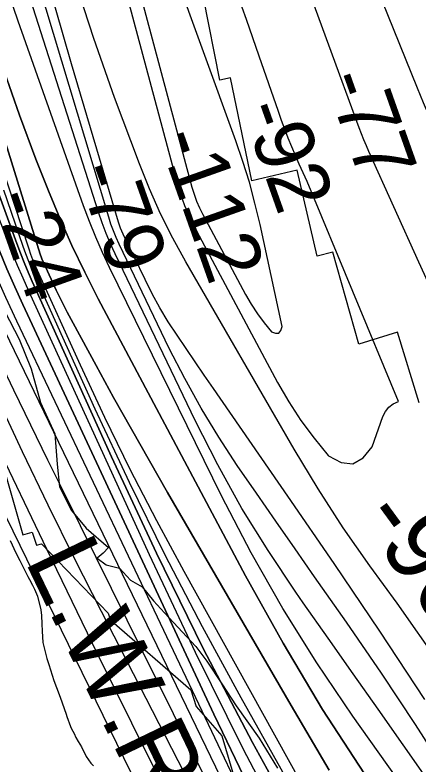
# Model space of a CAD drawing. Extents: x 3177185 to 3215018, y 812988 to 838321.
# Drawn here: x 3197636 to 3198092, y 819169 to 820017 of the extents above; entities that cross this region are included whole.
import ezdxf

# ---------------------------------------------------------------- set-up
doc = ezdxf.new("R2010")
doc.units = 0
for name, color, linetype in [('V-RIVR-EDGE', 7, 'Continuous'), ('V-RIVR-RANG', 7, 'Continuous'), ('V-RRAP-RVMT', 7, 'Continuous'), ('V-SITE-VEGE', 7, 'Continuous'), ('V-TOPO-DPTH', 7, 'Continuous'), ('V-TOPO-MAJR', 7, 'Continuous'), ('V-TOPO-MINR', 7, 'Continuous'), ('V-TOPO-MINR-IDEN', 7, 'Continuous'), ('V-TOPO-WATR', 7, 'Continuous'), ('V-TOPO-WATR-IDEN', 7, 'Continuous')]:
    doc.layers.add(name, color=color, linetype=linetype)

msp = doc.modelspace()

# ---------------------------------------------------------------- linework, layer by layer
at = {"layer": 'V-RIVR-EDGE'}
msp.add_lwpolyline([(3197624.67, 819681.08), (3197640.67, 819649.75), (3197654.5, 819616.24), (3197664.84, 819578.4), (3197681.27, 819542.71), (3197683.79, 819508.37), (3197686.34, 819482.72), (3197700.18, 819456.17), (3197716.65, 819436.13), (3197741.81, 819414.33), (3197735.7, 819407.83), (3197729.17, 819402.2), (3197739.15, 819394.78), (3197754.35, 819390.83), (3197766.93, 819377.33), (3197779.95, 819369.9), (3197792.95, 819353.79), (3197805.09, 819340.28), (3197840.64, 819302.38), (3197853.2, 819285.83), (3197870.09, 819260.14), (3197886.55, 819235.32), (3197912.54, 819198.75), (3197933.32, 819164.79)], dxfattribs=at)
at = {"layer": 'V-RRAP-RVMT'}
for p, q in [((3197867.92, 819942.81), (3197846.82, 820049.38)), ((3197880.16, 819945.42), (3197867.92, 819942.81)), ((3197904.19, 819828.98), (3197880.16, 819945.42)), ((3197955.31, 819840.88), (3197904.19, 819828.98)), ((3197978.16, 819743.65), (3197955.31, 819840.88)), ((3197995.79, 819748.42), (3197978.16, 819743.65)), ((3198025.27, 819644.29), (3197995.79, 819748.42)), ((3198069.13, 819657.73), (3198025.27, 819644.29)), ((3198093.58, 819577.78), (3198069.13, 819657.73)), ((3197615.2, 819531.88), (3197644.81, 819428.67)), ((3197644.81, 819428.67), (3197655.47, 819431.75)), ((3197655.47, 819431.75), (3197660.28, 819416.79)), ((3197660.28, 819416.79), (3197666.07, 819418.54)), ((3197666.07, 819418.54), (3197741.33, 819339.89)), ((3197741.33, 819339.89), (3197744.47, 819330.66)), ((3197744.47, 819330.66), (3197745.67, 819331.08)), ((3197745.67, 819331.08), (3197835.15, 819253.47)), ((3197835.15, 819253.47), (3197841.09, 819234.61)), ((3197841.09, 819234.61), (3197870.22, 819201.1)), ((3197870.22, 819201.1), (3197891.56, 819129.43))]:
    msp.add_line(p, q, dxfattribs=at)
at = {"layer": 'V-SITE-VEGE'}
for p, q in [((3197630.55, 819422.22), (3197637.15, 819408.13)), ((3197637.15, 819408.13), (3197641.68, 819399.69)), ((3197641.68, 819399.69), (3197648.28, 819386.01)), ((3197648.28, 819386.01), (3197650.74, 819381.58)), ((3197650.74, 819381.58), (3197652.4, 819377.96)), ((3197652.4, 819377.96), (3197655.69, 819371.52)), ((3197655.69, 819371.52), (3197658.16, 819367.1)), ((3197658.16, 819367.1), (3197661.47, 819359.04)), ((3197661.47, 819359.04), (3197665.25, 819343.72)), ((3197665.25, 819343.72), (3197666.12, 819337.26)), ((3197666.12, 819337.26), (3197666.61, 819327.96)), ((3197666.61, 819327.96), (3197666.69, 819319.47)), ((3197666.69, 819319.47), (3197667.62, 819306.95)), ((3197667.62, 819306.95), (3197672.24, 819288.81)), ((3197672.24, 819288.81), (3197674.33, 819281.95)), ((3197674.33, 819281.95), (3197680.16, 819263.82)), ((3197680.16, 819263.82), (3197683.06, 819255.76)), ((3197683.06, 819255.76), (3197687.21, 819244.88)), ((3197687.21, 819244.88), (3197693.85, 819225.94)), ((3197693.85, 819225.94), (3197694.69, 819223.12)), ((3197694.69, 819223.12), (3197698.84, 819211.84)), ((3197698.84, 819211.84), (3197700.08, 819209.02)), ((3197700.08, 819209.02), (3197702.96, 819203.79)), ((3197702.96, 819203.79), (3197705.02, 819199.37)), ((3197705.02, 819199.37), (3197707.49, 819194.95)), ((3197707.49, 819194.95), (3197711.18, 819188.92)), ((3197711.18, 819188.92), (3197716.54, 819178.05)), ((3197716.54, 819178.05), (3197721.87, 819170.42)), ((3197721.87, 819170.42), (3197724.73, 819167.21))]:
    msp.add_line(p, q, dxfattribs=at)
at = {"layer": 'V-TOPO-DPTH'}
for points in [[(3198031.77, 819158.23), (3197984.16, 819231.2), (3197939.59, 819306.07), (3197897.04, 819382.2), (3197730.37, 819695.43), (3197715.03, 819725.47), (3197700.39, 819755.83), (3197686.8, 819786.66), (3197673.89, 819817.82), (3197659.78, 819853.6), (3197641.23, 819903.17), (3197623.85, 819953.14), (3197608.24, 820003.68), (3197593.82, 820054.61), (3197385.39, 820842.97)], [(3197385.39, 820842.97), (3197593.82, 820054.61), (3197608.24, 820003.68), (3197623.85, 819953.14), (3197641.23, 819903.17), (3197659.78, 819853.6), (3197673.89, 819817.82), (3197686.8, 819786.66), (3197700.39, 819755.83), (3197715.03, 819725.47), (3197730.37, 819695.43), (3197897.04, 819382.2), (3197939.59, 819306.07), (3197984.16, 819231.2), (3198031.77, 819158.23)], [(3197195.81, 820818.87), (3197244.5, 820654.03), (3197273.63, 820560.07), (3197304.42, 820466.68), (3197337.72, 820374.15), (3197372.67, 820282.2), (3197435.58, 820123.17), (3197454.17, 820075.86), (3197472.61, 820028.49), (3197490.83, 819981.04), (3197508.9, 819933.53), (3197521.77, 819899.43), (3197533.48, 819869), (3197545.43, 819838.67), (3197557.74, 819808.48), (3197570.3, 819778.39), (3197583.27, 819748.48), (3197596.52, 819718.69), (3197610.22, 819689.11), (3197624.2, 819659.66), (3198029.73, 818821.68)], [(3197962.83, 819088.03), (3197905.07, 819193.56), (3197849.22, 819300.05), (3197796.25, 819408), (3197745.2, 819516.93), (3197655.64, 819714.92), (3197650.93, 819725.64), (3197646.4, 819736.42), (3197642.1, 819747.3), (3197637.97, 819758.24), (3197538.67, 820030.59), (3197490.29, 820167.23), (3197443.61, 820304.44), (3197399.5, 820442.49), (3197357.1, 820581.11), (3197285.44, 820823.43)], [(3197285.44, 820823.43), (3197357.1, 820581.11), (3197399.5, 820442.49), (3197443.61, 820304.44), (3197490.29, 820167.23), (3197538.67, 820030.59), (3197637.97, 819758.24), (3197642.1, 819747.3), (3197646.4, 819736.42), (3197650.93, 819725.64), (3197655.64, 819714.92), (3197745.2, 819516.93), (3197796.25, 819408), (3197849.22, 819300.05), (3197905.07, 819193.56), (3197962.83, 819088.03)], [(3197991.7, 819162.41), (3197948.67, 819235.62), (3197808.68, 819476.5), (3197788.13, 819512.2), (3197767.78, 819548.01), (3197747.73, 819583.98), (3197727.87, 819620.07), (3197701.8, 819667.93), (3197695.26, 819680.24), (3197688.91, 819692.64), (3197682.83, 819705.17), (3197676.94, 819717.79), (3197666.56, 819740.63), (3197666.01, 819741.91), (3197664.58, 819745.84), (3197589.13, 819987.8), (3197552.26, 820110.46), (3197517.07, 820233.58), (3197484.4, 820357.4), (3197453.41, 820481.67), (3197371.82, 820823.76)], [(3197371.82, 820823.76), (3197453.41, 820481.67), (3197484.4, 820357.4), (3197517.07, 820233.58), (3197552.26, 820110.46), (3197589.13, 819987.8), (3197664.58, 819745.84), (3197666.01, 819741.91), (3197666.56, 819740.63), (3197676.94, 819717.79), (3197682.83, 819705.17), (3197688.91, 819692.64), (3197695.26, 819680.24), (3197701.8, 819667.93), (3197727.87, 819620.07), (3197747.73, 819583.98), (3197767.78, 819548.01), (3197788.13, 819512.2), (3197808.68, 819476.5), (3197948.67, 819235.62), (3197991.7, 819162.41)], [(3197352.02, 820672.38), (3197371.15, 820609.01), (3197390.99, 820545.85), (3197411.32, 820482.84), (3197651.61, 819752.16), (3197653.75, 819745.97), (3197656.03, 819739.84), (3197658.51, 819733.79), (3197661.12, 819727.78), (3197709.76, 819620.68), (3197737.49, 819561.52), (3197766.17, 819502.83), (3197796.24, 819444.84), (3197827.26, 819387.33), (3198034.41, 819014.08)], [(3197352.02, 820672.38), (3197371.15, 820609.01), (3197390.99, 820545.85), (3197411.32, 820482.84), (3197651.61, 819752.16), (3197653.75, 819745.97), (3197656.03, 819739.84), (3197658.51, 819733.79), (3197661.12, 819727.78), (3197709.76, 819620.68), (3197737.49, 819561.52), (3197766.17, 819502.83), (3197796.24, 819444.84), (3197827.26, 819387.33), (3198034.41, 819014.08)], [(3197899.93, 819145.11), (3197861.14, 819225.85), (3197645.02, 819689.03), (3197635.82, 819709.2), (3197626.85, 819729.47), (3197618.23, 819749.89), (3197609.84, 819770.42), (3197560.46, 819894.28), (3197527.81, 819976.9), (3197495.49, 820059.66), (3197463.67, 820142.6), (3197432.18, 820225.68), (3197318.81, 820527.48), (3197305.83, 820561.81), (3197292.75, 820596.1), (3197279.51, 820630.33), (3197266.18, 820664.53)], [(3197899.93, 819145.11), (3197861.14, 819225.85), (3197645.02, 819689.03), (3197635.82, 819709.2), (3197626.85, 819729.47), (3197618.23, 819749.89), (3197609.84, 819770.42), (3197560.46, 819894.28), (3197527.81, 819976.9), (3197495.49, 820059.66), (3197463.67, 820142.6), (3197432.18, 820225.68), (3197318.81, 820527.48), (3197305.83, 820561.81), (3197292.75, 820596.1), (3197279.51, 820630.33), (3197266.18, 820664.53)]]:
    msp.add_lwpolyline(points, dxfattribs=at)
at = {"layer": 'V-TOPO-MAJR'}
for points in [[(3198067.53, 819154.58), (3198018.36, 819223.67), (3197977.73, 819283.81), (3197939.12, 819345.16), (3197903.53, 819408.31), (3197869.96, 819472.66), (3197743.19, 819730.79), (3197735.11, 819747.99), (3197727.43, 819765.35), (3197720.36, 819782.96), (3197713.69, 819800.75), (3197639.46, 820009.5), (3197597.55, 820132.27), (3197557.73, 820255.69), (3197521.06, 820380.08), (3197486.48, 820505.12), (3197394.12, 820856.36)], [(3197169.42, 820662.33), (3197339.43, 820193.69), (3197370.31, 820110.2), (3197401.88, 820026.96), (3197434.48, 819944.13), (3197467.77, 819861.56), (3197519.87, 819734.61), (3197527.79, 819715.79), (3197535.92, 819697.07), (3197544.37, 819678.49), (3197553.04, 819660.01), (3197671.61, 819412.71), (3197729.11, 819294.29), (3197787.4, 819176.27), (3197846.87, 819058.84), (3197907.13, 818941.8), (3198007.95, 818748.35), (3198018.49, 818728.39), (3198029.19, 818708.51), (3198040.12, 818688.76), (3198051.2, 818669.08), (3198170.24, 818460.43), (3198223.54, 818367.96), (3198228.2, 818359.98)], [(3197668.44, 820390.22), (3197818.03, 819831.42), (3197822.69, 819816.18), (3197828.02, 819801.2)], [(3197828.02, 819801.2), (3197834.37, 819786.62), (3197841.4, 819772.32), (3197933.15, 819600.84), (3197945.83, 819579.04), (3197959.47, 819557.9), (3197974.56, 819537.78), (3197990.62, 819518.33), (3197990.88, 819518.04), (3198005.28, 819510.54), (3198018.54, 819508.75), (3198030.09, 819515.51), (3198040.49, 819527.97), (3198052.26, 819562.32), (3198055.28, 819568.11), (3198059.13, 819573.03), (3198064.23, 819576.62), (3198070.18, 819579.34), (3197966.85, 819828.17), (3197962.31, 819837.88), (3197957.87, 819847.64), (3197953.57, 819857.47), (3197949.37, 819867.33), (3197945.34, 819877.27), (3197941.44, 819887.26), (3197937.72, 819897.31), (3197934.14, 819907.42), (3197912.61, 819969.94), (3197898.12, 820011.26), (3197883.33, 820052.47)]]:
    msp.add_lwpolyline(points, dxfattribs=at)
at = {"layer": 'V-TOPO-MINR'}
for points in [[(3198360.54, 818935.14), (3198068.53, 819351.22), (3198037.54, 819393.56), (3198007.64, 819436.62), (3197979.36, 819480.77), (3197952.17, 819525.65), (3197829.32, 819737.24), (3197814.55, 819764.23), (3197800.72, 819791.68), (3197788.29, 819819.78), (3197776.81, 819848.33), (3197748.84, 819923.31), (3197725.34, 819990.07), (3197703.52, 820057.34), (3197684.22, 820125.37), (3197666.59, 820193.91), (3197501.69, 820888.28)], [(3198099.84, 819242.43), (3198048.87, 819319.47), (3197997.19, 819396.02), (3197945.01, 819472.24), (3197860.65, 819594.26), (3197850.31, 819609.24), (3197840, 819624.25), (3197829.73, 819639.28), (3197819.48, 819654.33), (3197809.6, 819669.6), (3197800.18, 819685.13), (3197791.47, 819701.06), (3197783.22, 819717.27), (3197758.5, 819768.58), (3197756.98, 819771.93), (3197755.58, 819775.32), (3197754.33, 819778.78), (3197753.2, 819782.28), (3197699.83, 819961.33), (3197673.09, 820054.65), (3197647.68, 820148.31), (3197624.27, 820242.5), (3197602.19, 820337.02), (3197485.11, 820863.46)], [(3197754.1, 820868.36), (3197895.12, 820450.93), (3197927.33, 820358.23), (3197960.58, 820265.92), (3197995.41, 820174.18), (3198031.29, 820082.84), (3198091.12, 819934.3), (3198098.07, 819917.6), (3198105.28, 819901.03), (3198112.88, 819884.63), (3198120.74, 819868.34), (3198197.62, 819713.73), (3198244.74, 819620.56), (3198292.71, 819527.83), (3198341.95, 819435.77), (3198392.03, 819344.15), (3198581.28, 819003.47), (3198585.76, 818995.52), (3198590.3, 818987.62), (3198594.94, 818979.77), (3198599.64, 818971.96), (3198834.6, 818586.96), (3198865.51, 818536.74)], [(3197293.16, 820836.09), (3197346.23, 820654.15), (3197377.16, 820550.87), (3197409.08, 820447.9), (3197442.47, 820345.4), (3197476.85, 820243.21), (3197644.9, 819755.24), (3197647.99, 819746.66), (3197651.24, 819738.14), (3197654.74, 819729.72), (3197658.39, 819721.36), (3197726.54, 819571.19), (3197765.43, 819488.32), (3197805.71, 819406.15), (3197848.06, 819325.03), (3197891.8, 819244.61), (3198154.57, 818775.85)], [(3197385.39, 820842.97), (3197593.82, 820054.61), (3197608.24, 820003.68), (3197623.85, 819953.14), (3197641.23, 819903.17), (3197659.78, 819853.6), (3197673.89, 819817.82), (3197686.8, 819786.66), (3197700.39, 819755.83), (3197715.03, 819725.47), (3197730.37, 819695.43), (3197897.04, 819382.2), (3197939.59, 819306.07), (3197984.16, 819231.2), (3198031.77, 819158.23)], [(3197195.81, 820818.87), (3197244.5, 820654.03), (3197273.63, 820560.07), (3197304.42, 820466.68), (3197337.72, 820374.15), (3197372.67, 820282.2), (3197435.58, 820123.17), (3197454.17, 820075.86), (3197472.61, 820028.49), (3197490.83, 819981.04), (3197508.9, 819933.53), (3197521.77, 819899.43), (3197533.48, 819869), (3197545.43, 819838.67), (3197557.74, 819808.48), (3197570.3, 819778.39), (3197583.27, 819748.48), (3197596.52, 819718.69), (3197610.22, 819689.11), (3197624.2, 819659.66), (3198029.73, 818821.68)], [(3197285.44, 820823.43), (3197357.1, 820581.11), (3197399.5, 820442.49), (3197443.61, 820304.44), (3197490.29, 820167.23), (3197538.67, 820030.59), (3197637.97, 819758.24), (3197642.1, 819747.3), (3197646.4, 819736.42), (3197650.93, 819725.64), (3197655.64, 819714.92), (3197745.2, 819516.93), (3197796.25, 819408), (3197849.22, 819300.05), (3197905.07, 819193.56), (3197962.83, 819088.03)], [(3197371.82, 820823.76), (3197453.41, 820481.67), (3197484.4, 820357.4), (3197517.07, 820233.58), (3197552.26, 820110.46), (3197589.13, 819987.8), (3197664.58, 819745.84), (3197666.01, 819741.91), (3197666.56, 819740.63), (3197676.94, 819717.79), (3197682.83, 819705.17), (3197688.91, 819692.64), (3197695.26, 819680.24), (3197701.8, 819667.93), (3197727.87, 819620.07), (3197747.73, 819583.98), (3197767.78, 819548.01), (3197788.13, 819512.2), (3197808.68, 819476.5), (3197948.67, 819235.62), (3197991.7, 819162.41)], [(3197277.79, 820810.78), (3197401.73, 820396.89), (3197436.71, 820284.8), (3197473.4, 820173.3), (3197512.67, 820062.68), (3197553.64, 819952.65), (3197626.76, 819763.05), (3197632.6, 819748.31), (3197638.61, 819733.65), (3197644.89, 819719.1), (3197651.35, 819704.62), (3197787.76, 819406.19), (3197839.85, 819296), (3197893.8, 819186.76), (3197950.54, 819078.95), (3198009.15, 818972.08), (3198113.19, 818788), (3198121.27, 818773.95), (3198129.5, 818759.98), (3198137.92, 818746.14), (3198146.49, 818732.38), (3198382.49, 818359.62)], [(3197101.67, 820805.66), (3197148.44, 820639.25), (3197175.94, 820547.4), (3197205.48, 820456.26), (3197238.09, 820366.16), (3197272.74, 820276.77), (3197301.38, 820206.46), (3197324.96, 820148.05), (3197348.31, 820089.55), (3197371.3, 820030.91), (3197394.07, 819972.17), (3197406.77, 819939.1), (3197423.18, 819896.9), (3197439.84, 819854.8), (3197456.85, 819812.85), (3197474.11, 819770.99), (3197482.46, 819750.98), (3197496, 819719.33), (3197509.91, 819687.84), (3197524.39, 819656.61), (3197539.23, 819625.55), (3197844.87, 819000.56)], [(3197172.15, 820777.18), (3197284.37, 820430.79), (3197325.56, 820308.2), (3197368.49, 820186.24), (3197414.05, 820065.24), (3197461.36, 819944.88), (3197552.51, 819720.11), (3197555.61, 819712.63), (3197558.79, 819705.19), (3197562.08, 819697.79), (3197565.45, 819690.43), (3197615.39, 819583.45), (3197644.13, 819522.79), (3197673.32, 819462.35), (3197703.2, 819402.24), (3197733.53, 819342.36), (3198044.81, 818736.38), (3198049.01, 818728.36), (3198053.3, 818720.39), (3198057.73, 818712.5), (3198062.25, 818704.66), (3198264.61, 818359.89)], [(3198103.63, 819150.88), (3198075.59, 819191.21), (3198047.14, 819231.27), (3198018.75, 819271.38), (3197990.45, 819311.56), (3197962.22, 819351.77), (3197953.82, 819363.76), (3197922.62, 819410.7), (3197893, 819458.56), (3197865.73, 819507.81), (3197840.05, 819557.97), (3197749.34, 819746.28), (3197744.07, 819757.82), (3197739.14, 819769.49), (3197734.69, 819781.35), (3197730.57, 819793.35), (3197526.09, 820431.72), (3197503.04, 820505.76), (3197480.79, 820580.05), (3197459.76, 820654.68), (3197439.53, 820729.55)], [(3197233.54, 820721.83), (3197252.48, 820660.72), (3197272.48, 820599.98), (3197294.08, 820539.78), (3197316.74, 820479.95), (3197326.88, 820454.24), (3197355.24, 820381.76), (3197383.39, 820309.2), (3197411.21, 820236.51), (3197438.81, 820163.74), (3197476.93, 820062.53), (3197498.59, 820005.8), (3197520.59, 819949.2), (3197543.11, 819892.8), (3197565.96, 819836.53), (3197589.61, 819779.05), (3197601.11, 819751.72), (3197612.9, 819724.52), (3197625.13, 819697.51), (3197637.65, 819670.64), (3197941.36, 819032.03)], [(3198127.18, 819155.25), (3198089.58, 819214.05), (3198050.84, 819272.1), (3198011.33, 819329.65), (3197975.22, 819381.15), (3197953.23, 819412.6), (3197931.29, 819444.08), (3197909.42, 819475.61), (3197887.6, 819507.17), (3197866.59, 819539.21), (3197846.6, 819571.85), (3197828.15, 819605.37), (3197810.73, 819639.5), (3197753.92, 819757.43), (3197750.54, 819764.88), (3197747.41, 819772.42), (3197744.62, 819780.1), (3197742.08, 819787.87), (3197466.59, 820701.72)], [(3197737.63, 820706.06), (3197773.23, 820594.78), (3197809.94, 820483.88), (3197848.31, 820373.54), (3197887.78, 820263.57), (3198025.31, 819889.32), (3198027.9, 819882.51), (3198030.58, 819875.73), (3198033.41, 819869.02), (3198036.33, 819862.34), (3198092.69, 819737.17), (3198124.61, 819668.31), (3198157.52, 819599.94), (3198191.91, 819532.3), (3198227.3, 819465.16), (3198504.02, 818953.79), (3198506.42, 818949.4), (3198508.83, 818945.03), (3198511.28, 818940.67), (3198513.76, 818936.32), (3198845.26, 818358.54)], [(3197352.02, 820672.38), (3197371.15, 820609.01), (3197390.99, 820545.85), (3197411.32, 820482.84), (3197651.61, 819752.16), (3197653.75, 819745.97), (3197656.03, 819739.84), (3197658.51, 819733.79), (3197661.12, 819727.78), (3197709.76, 819620.68), (3197737.49, 819561.52), (3197766.17, 819502.83), (3197796.24, 819444.84), (3197827.26, 819387.33), (3198034.41, 819014.08)], [(3197910.43, 819678.51), (3197918.21, 819668.2), (3197926.51, 819658.25), (3197931.1, 819656.57), (3197934.76, 819656.71), (3197937.02, 819659.59), (3197938.36, 819664.3), (3197913.41, 819779.57), (3197907.7, 819803.57), (3197901.36, 819827.38), (3197894.06, 819850.91), (3197886.11, 819874.26), (3197779.36, 820168.4)], [(3197756.64, 820119.42), (3197836.31, 819821.83), (3197838.75, 819813.84), (3197841.55, 819805.99), (3197844.87, 819798.35), (3197848.56, 819790.85), (3197896.89, 819700.54), (3197903.4, 819689.34), (3197910.43, 819678.51)], [(3197428.77, 820084.51), (3197555.17, 819766.23), (3197557.68, 819759.88), (3197560.16, 819753.51), (3197562.62, 819747.14), (3197565.05, 819740.76), (3197566.74, 819736.31), (3197568.34, 819732.16), (3197569.98, 819728.02), (3197571.68, 819723.91), (3197573.41, 819719.81), (3197575.19, 819715.74), (3197577.01, 819711.68), (3197578.88, 819707.64), (3197580.79, 819703.62), (3197615.13, 819632.29), (3197634.3, 819592.65), (3197653.56, 819553.06), (3197672.95, 819513.53), (3197692.43, 819474.04), (3198060.37, 818731.31)]]:
    msp.add_lwpolyline(points, dxfattribs=at)
at = {"layer": 'V-TOPO-WATR'}
msp.add_lwpolyline([(3197266.18, 820664.53), (3197279.51, 820630.33), (3197292.75, 820596.1), (3197305.83, 820561.81), (3197318.81, 820527.48), (3197432.18, 820225.68), (3197463.67, 820142.6), (3197495.49, 820059.66), (3197527.81, 819976.9), (3197560.46, 819894.28), (3197609.84, 819770.42), (3197618.23, 819749.89), (3197626.85, 819729.47), (3197635.82, 819709.2), (3197645.02, 819689.03), (3197861.14, 819225.85), (3197899.93, 819145.11)], dxfattribs=at)

# ---------------------------------------------------------------- texts
at = {"layer": 'V-RIVR-RANG'}
for s, p in [('-77', (3197985.98, 819944)), ('-92', (3197891.96, 819909.93)), ('-112', (3197797.24, 819877.85)), ('-79', (3197704.37, 819840.55)), ('-24', (3197609.29, 819809.46))]:
    msp.add_text(s, height=67, rotation=289.55075, dxfattribs=at).set_placement(p)
at = {"layer": 'V-TOPO-MINR-IDEN'}
msp.add_text('-90', height=83, rotation=306.20121, dxfattribs=at).set_placement((3198024.18, 819446.94))
at = {"layer": 'V-TOPO-WATR-IDEN'}
msp.add_text('L.W.R.P.', height=83, rotation=295.7117, dxfattribs=at).set_placement((3197646.52, 819399.96))

doc.saveas('drawing.dxf')
